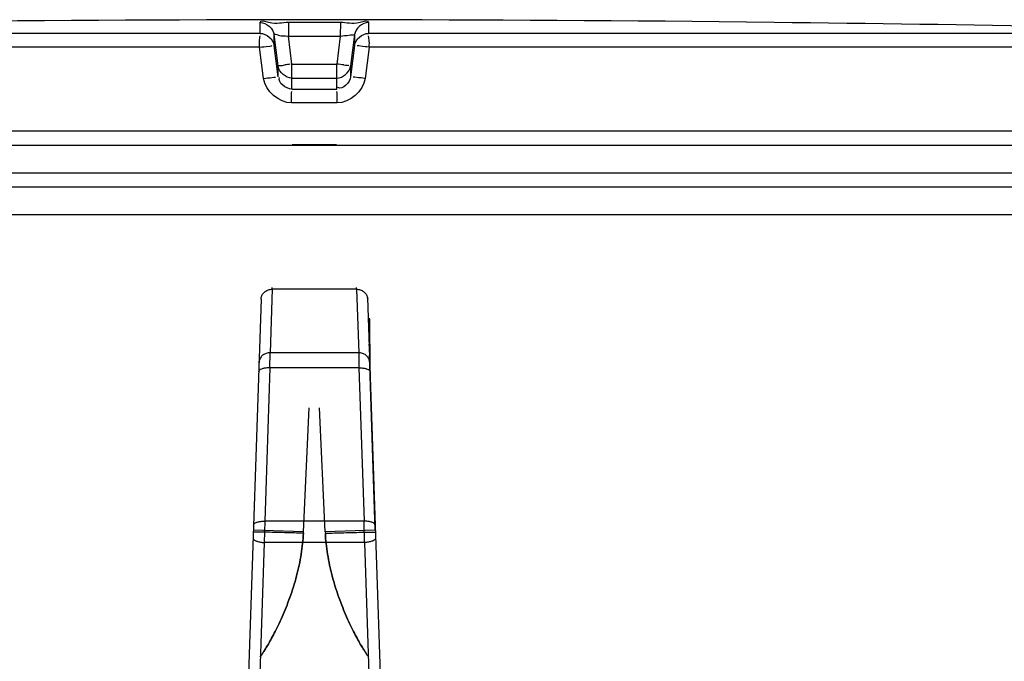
# Model space of a CAD drawing. Header units: millimetres. Extents: x 0 to 297, y 0 to 210.
# Tile 435 of 438: x 240.86 to 242.99, y 160.81 to 162.2. Entities that reach past the tile are written whole.
import ezdxf

# ---------------------------------------------------------------- set-up
doc = ezdxf.new("R2010")
doc.units = ezdxf.units.MM
doc.header["$LTSCALE"] = 16.335
doc.layers.get('0').update_dxf_attribs({"linetype": 'CONTINUOUS'})
doc.layers.add('001-M31079-X02', color=7, linetype='CONTINUOUS')
doc.layers.add('01_GLOBAL', color=7, linetype='CONTINUOUS')

msp = doc.modelspace()

# ---------------------------------------------------------------- linework, layer by layer
at = {"color": 9, "linetype": 'Continuous'}
for p, q in [((241.3814, 162.1667), (241.3814, 162.1902)), ((241.4419, 162.191), (241.4419, 162.1606)), ((241.4419, 162.191), (241.554, 162.191)), ((241.554, 162.191), (241.5539, 162.1606)), ((241.6144, 162.1902), (241.6144, 162.1667)), ((241.6144, 162.1827), (241.6144, 162.1821)), ((241.3814, 162.1667), (239.2501, 162.1667)), ((241.3814, 162.1765), (241.3814, 162.1773)), ((241.3814, 162.1693), (241.3814, 162.1705)), ((241.4112, 162.1405), (241.4112, 162.164)), ((241.4196, 162.0965), (241.4112, 162.164)), ((241.4494, 162.1006), (241.4419, 162.1606)), ((241.4419, 162.1606), (241.5539, 162.1606)), ((241.5539, 162.1606), (241.5464, 162.1006)), ((241.5846, 162.164), (241.5762, 162.0965)), ((241.5846, 162.164), (241.5846, 162.1405)), ((243.7457, 162.1667), (241.6144, 162.1667)), ((241.4196, 162.073), (241.4112, 162.1405)), ((241.5846, 162.1405), (241.5762, 162.073)), ((241.3799, 162.1368), (239.221, 162.1368)), ((241.3884, 162.0693), (241.3799, 162.1368)), ((241.6159, 162.1368), (241.6074, 162.0693)), ((243.7749, 162.1368), (241.6159, 162.1368)), ((241.4494, 162.0467), (241.4494, 162.1006)), ((241.4494, 162.1006), (241.5464, 162.1006)), ((241.5464, 162.0467), (241.5464, 162.1006)), ((241.4196, 162.073), (241.4196, 162.0965)), ((241.4199, 162.0947), (241.4196, 162.0965)), ((241.5759, 162.0946), (241.5762, 162.0965)), ((241.5762, 162.0965), (241.5762, 162.073)), ((241.4494, 162.0703), (241.449, 162.0703)), ((241.4494, 162.0703), (241.5464, 162.0703)), ((241.5464, 162.0703), (241.5468, 162.0703)), ((241.5471, 162.0167), (241.4487, 162.0167)), ((243.7779, 161.956), (239.2179, 161.956)), ((241.4499, 161.9272), (241.5459, 161.9272))]:
    msp.add_line(p, q, dxfattribs=at)
at = {"color": 7, "linetype": 'Continuous'}
for p, q in [((242.4296, 162.1909), (242.4292, 162.191)), ((242.4892, 162.1902), (242.4295, 162.1909)), ((239.2179, 161.926), (243.7779, 161.926)), ((239.2179, 161.866), (243.7779, 161.866)), ((239.2479, 161.836), (243.7479, 161.836))]:
    msp.add_line(p, q, dxfattribs=at)
at = {"color": 9, "linetype": 'Continuous'}
for points in [[(241.3814, 162.1809), (241.3814, 162.1821), (241.3814, 162.1827), (241.3814, 162.1832), (241.3814, 162.1838), (241.3814, 162.1843), (241.3814, 162.1848), (241.3814, 162.1854), (241.3814, 162.1859), (241.3814, 162.1863), (241.3814, 162.1868), (241.3814, 162.1873), (241.3814, 162.1878), (241.3814, 162.1883), (241.3814, 162.1888), (241.3813, 162.1893), (241.3813, 162.1897), (241.3814, 162.1902)], [(241.6144, 162.1902), (241.6145, 162.1897), (241.6145, 162.1893), (241.6144, 162.1888), (241.6144, 162.1883), (241.6144, 162.1878), (241.6144, 162.1873), (241.6144, 162.1868), (241.6144, 162.1863), (241.6144, 162.1858), (241.6144, 162.1853), (241.6144, 162.1848), (241.6144, 162.1843), (241.6144, 162.1838), (241.6144, 162.1832)], [(241.3814, 162.1788), (241.3814, 162.1795), (241.3814, 162.1809)]]:
    msp.add_lwpolyline(points, dxfattribs=at)
at = {"color": 7, "linetype": 'Continuous'}
for radius, start, end in [(86.655, 89.384203, 90.615797), (86.6549, 88.513625, 89.344519)]:
    msp.add_arc((241.4979, 75.541), radius, start, end, dxfattribs=at)
at = {"color": 9, "linetype": 'Continuous'}
for centre, radius, start, end in [((241.5669, 161.0688), 1.0383, 96.6859, 97.3437), ((241.1592, 159.0069), 3.1178, 82.586, 82.8653), ((241.5087, 200.4535), 38.4068, 269.91166, 270.0563)]:
    msp.add_arc(centre, radius, start, end, dxfattribs=at)
for points, knots in [([(241.3814, 162.1902), (241.3814, 162.1962), (241.4146, 162.1842), (241.4277, 162.1909), (241.4419, 162.191)], [0, 0, 0, 0, 0.294702, 1, 1, 1, 1]), ([(241.554, 162.191), (241.5682, 162.1909), (241.5812, 162.1842), (241.6144, 162.1962), (241.6144, 162.1902)], [0, 0, 0, 0, 0.705298, 1, 1, 1, 1]), ([(241.3799, 162.1368), (241.3799, 162.1438), (241.3779, 162.1455), (241.3811, 162.163), (241.3812, 162.1617)], [0, 0, 0, 0, 0.846035, 1, 1, 1, 1]), ([(241.4112, 162.164), (241.4112, 162.167), (241.4274, 162.1591), (241.4338, 162.1616), (241.4405, 162.1608)], [0, 0, 0, 0, 0.310507, 1, 1, 1, 1]), ([(241.5539, 162.1606), (241.5613, 162.1615), (241.5632, 162.162), (241.5837, 162.1639), (241.5819, 162.1636)], [0, 0, 0, 0, 0.797711, 1, 1, 1, 1]), ([(241.6159, 162.1368), (241.6159, 162.1438), (241.6179, 162.1455), (241.6147, 162.163), (241.6146, 162.1617)], [0, 0, 0, 0, 0.846686, 1, 1, 1, 1]), ([(241.3799, 162.1368), (241.3873, 162.138), (241.3889, 162.1366), (241.4071, 162.1404), (241.4059, 162.1404)], [0, 0, 0, 0, 0.85381, 1, 1, 1, 1]), ([(241.6159, 162.1368), (241.6085, 162.1377), (241.6073, 162.1381), (241.5886, 162.14), (241.5899, 162.1398)], [0, 0, 0, 0, 0.855376, 1, 1, 1, 1]), ([(241.4196, 162.0965), (241.4196, 162.0979), (241.4275, 162.0961), (241.4306, 162.0982), (241.4341, 162.0987)], [0, 0, 0, 0, 0.272435, 1, 1, 1, 1]), ([(241.5615, 162.0987), (241.5652, 162.0982), (241.5766, 162.0973), (241.5716, 162.0972), (241.5712, 162.0972)], [0, 0, 0, 0, 0.894651, 1, 1, 1, 1]), ([(241.3884, 162.0693), (241.3958, 162.0702), (241.397, 162.0707), (241.4156, 162.0726), (241.4144, 162.0724)], [0, 0, 0, 0, 0.855816, 1, 1, 1, 1]), ([(241.6074, 162.0693), (241.6, 162.0702), (241.5988, 162.0707), (241.5802, 162.0726), (241.5814, 162.0724)], [0, 0, 0, 0, 0.855816, 1, 1, 1, 1]), ([(241.4487, 162.0167), (241.4488, 162.0238), (241.4479, 162.0251), (241.4493, 162.0429), (241.4493, 162.0416)], [0, 0, 0, 0, 0.849467, 1, 1, 1, 1]), ([(241.5471, 162.0167), (241.5471, 162.0238), (241.5479, 162.0251), (241.5465, 162.0429), (241.5465, 162.0416)], [0, 0, 0, 0, 0.849467, 1, 1, 1, 1])]:
    msp.add_open_spline(points, degree=3, knots=knots, dxfattribs=at)
for points in [[(241.3814, 162.1902), (241.3946, 162.1902), (241.4096, 162.1771), (241.4112, 162.164)], [(241.6144, 162.1902), (241.6012, 162.1902), (241.5863, 162.1771), (241.5846, 162.164)], [(241.3814, 162.1667), (241.3946, 162.1668), (241.4096, 162.1536), (241.4112, 162.1405)], [(241.5846, 162.1405), (241.5863, 162.1536), (241.6012, 162.1668), (241.6144, 162.1667)], [(241.4487, 162.0167), (241.4221, 162.0167), (241.3918, 162.0428), (241.3884, 162.0693)], [(241.4494, 162.0467), (241.4371, 162.0467), (241.4183, 162.0604), (241.4226, 162.0719)], [(241.6074, 162.0693), (241.6041, 162.0428), (241.5738, 162.0167), (241.5471, 162.0167)], [(241.5762, 162.073), (241.5747, 162.0611), (241.5588, 162.0441), (241.5484, 162.0501)]]:
    msp.add_open_spline(points, degree=3, dxfattribs=at)
at = {"color": 7, "linetype": 'Continuous'}
for points in [[(241.449, 162.0703), (241.4364, 162.0705), (241.4226, 162.0823), (241.4199, 162.0947)], [(241.5468, 162.0703), (241.5594, 162.0705), (241.5731, 162.0823), (241.5759, 162.0946)]]:
    msp.add_open_spline(points, degree=3, dxfattribs=at)
at = {"layer": '001-M31079-X02', "color": 9, "linetype": 'Continuous'}
for p, q in [((241.4069, 161.615), (241.4024, 161.478)), ((241.4069, 161.615), (241.407, 161.6191)), ((241.4069, 161.615), (241.407, 161.6191)), ((241.5889, 161.615), (241.4069, 161.615)), ((241.5889, 161.615), (241.5889, 161.6191)), ((241.5889, 161.615), (241.5889, 161.6191)), ((241.5889, 161.615), (241.5935, 161.478)), ((241.3829, 161.5936), (241.3536, 160.7063)), ((241.3829, 161.5936), (241.383, 161.5964)), ((241.4017, 161.4456), (241.4024, 161.478)), ((241.5935, 161.478), (241.4024, 161.478)), ((241.5935, 161.478), (241.5941, 161.4456)), ((241.4017, 161.4456), (241.3908, 161.1149)), ((241.5941, 161.4456), (241.4017, 161.4456)), ((241.5941, 161.4456), (241.605, 161.1149)), ((241.3908, 161.1149), (241.3899, 161.069)), ((241.605, 161.1149), (241.3908, 161.1149)), ((241.6059, 161.069), (241.605, 161.1149)), ((241.4744, 161.092), (241.3665, 161.0955)), ((241.6294, 161.0955), (241.5214, 161.092)), ((241.3899, 161.069), (241.3787, 160.7302)), ((241.6059, 161.069), (241.3899, 161.069)), ((241.6059, 161.069), (241.6171, 160.7302))]:
    msp.add_line(p, q, dxfattribs=at)
at = {"layer": '001-M31079-X02', "color": 7, "linetype": 'Continuous'}
for p, q in [((241.6129, 161.5936), (241.6128, 161.5964)), ((241.6128, 161.5964), (241.6422, 160.7063)), ((241.6143, 161.5515), (241.6143, 161.5502)), ((241.6144, 161.5502), (241.6144, 161.5476)), ((241.6153, 161.5234), (241.6153, 161.5208)), ((241.6159, 161.5019), (241.6159, 161.5044)), ((241.616, 161.5029), (241.616, 161.5004)), ((241.616, 161.5004), (241.616, 161.4991)), ((241.6162, 161.4936), (241.6162, 161.4966)), ((241.6162, 161.4953), (241.6162, 161.4927)), ((241.6163, 161.4927), (241.6163, 161.4915)), ((241.6179, 161.4966), (241.6179, 161.4427)), ((241.6294, 161.0955), (241.6169, 161.4732)), ((241.6294, 161.0955), (241.6169, 161.4732)), ((241.6179, 161.4447), (241.617, 161.4718)), ((241.617, 161.4712), (241.617, 161.4684)), ((241.6171, 161.4677), (241.6171, 161.4691)), ((241.6172, 161.4631), (241.6172, 161.4665)), ((241.6172, 161.4647), (241.6172, 161.4628)), ((241.6179, 161.4451), (241.6174, 161.4571)), ((241.6179, 161.4451), (241.6179, 161.4571))]:
    msp.add_line(p, q, dxfattribs=at)
at = {"layer": '001-M31079-X02', "color": 6, "linetype": 'Continuous'}
for p, q in [((241.6179, 161.5515), (241.6143, 161.5515)), ((241.6179, 161.5502), (241.6144, 161.5502)), ((241.6179, 161.5476), (241.6144, 161.5476)), ((241.6179, 161.5464), (241.6145, 161.5464)), ((241.6179, 161.5451), (241.6145, 161.5451)), ((241.6179, 161.4966), (241.6179, 161.5515)), ((241.6179, 161.5438), (241.6146, 161.5438)), ((241.6179, 161.5425), (241.6146, 161.5425)), ((241.6179, 161.5412), (241.6146, 161.5412)), ((241.6179, 161.54), (241.6147, 161.54)), ((241.6179, 161.5374), (241.6148, 161.5374)), ((241.6179, 161.5361), (241.6148, 161.5361)), ((241.6179, 161.5336), (241.6149, 161.5336)), ((241.6179, 161.5323), (241.615, 161.5323)), ((241.6179, 161.531), (241.615, 161.531)), ((241.6179, 161.5298), (241.615, 161.5298)), ((241.6179, 161.5285), (241.6151, 161.5285)), ((241.6179, 161.5272), (241.6151, 161.5272)), ((241.6179, 161.5259), (241.6151, 161.5259)), ((241.6179, 161.5234), (241.6153, 161.5234)), ((241.6179, 161.5208), (241.6153, 161.5208)), ((241.6179, 161.5183), (241.6154, 161.5183)), ((241.6179, 161.5119), (241.6156, 161.5119)), ((241.6179, 161.5068), (241.6158, 161.5068)), ((241.6179, 161.5055), (241.6158, 161.5055)), ((241.6179, 161.5044), (241.6159, 161.5044)), ((241.6179, 161.5029), (241.6159, 161.5029)), ((241.6179, 161.5019), (241.6159, 161.5019)), ((241.6179, 161.501), (241.616, 161.501)), ((241.6179, 161.5004), (241.616, 161.5004)), ((241.6179, 161.4991), (241.616, 161.4991)), ((241.6179, 161.4966), (241.6161, 161.4966)), ((241.6179, 161.4955), (241.6162, 161.4955)), ((241.6179, 161.4953), (241.6162, 161.4953)), ((241.6179, 161.4936), (241.6162, 161.4936)), ((241.6179, 161.493), (241.6162, 161.493)), ((241.6179, 161.4927), (241.6162, 161.4927)), ((241.6179, 161.4915), (241.6163, 161.4915)), ((241.6179, 161.4911), (241.6163, 161.4911)), ((241.6179, 161.489), (241.6164, 161.489)), ((241.6179, 161.4886), (241.6164, 161.4886)), ((241.6165, 161.4848), (241.6179, 161.4848)), ((241.6179, 161.4846), (241.6165, 161.4846)), ((241.6179, 161.4718), (241.617, 161.4718)), ((241.6179, 161.4712), (241.617, 161.4712)), ((241.6179, 161.4691), (241.617, 161.4691)), ((241.6179, 161.4684), (241.6171, 161.4684)), ((241.6171, 161.4677), (241.6179, 161.4677)), ((241.6179, 161.4668), (241.6171, 161.4668)), ((241.6179, 161.4665), (241.6171, 161.4665)), ((241.6179, 161.4651), (241.6172, 161.4651)), ((241.6179, 161.4647), (241.6172, 161.4647)), ((241.6179, 161.4638), (241.6172, 161.4638)), ((241.6179, 161.4631), (241.6172, 161.4631)), ((241.6179, 161.4628), (241.6172, 161.4628)), ((241.6179, 161.4624), (241.6173, 161.4624)), ((241.6179, 161.4601), (241.6173, 161.4601)), ((241.6179, 161.4571), (241.6174, 161.4571)), ((241.6179, 161.4553), (241.6175, 161.4553)), ((241.6179, 161.4518), (241.6176, 161.4518)), ((241.4744, 161.092), (241.4867, 161.3592)), ((241.4744, 161.092), (241.4867, 161.3592)), ((241.5214, 161.092), (241.5091, 161.3592)), ((241.5214, 161.092), (241.5091, 161.3592)), ((241.4743, 161.089), (241.4744, 161.092)), ((241.5214, 161.092), (241.5216, 161.089))]:
    msp.add_line(p, q, dxfattribs=at)
at = {"layer": '001-M31079-X02', "color": 9, "linetype": 'Continuous'}
for points, knots in [([(241.3829, 161.5936), (241.3829, 161.5949), (241.3833, 161.5974), (241.3844, 161.6011), (241.3863, 161.6045), (241.3887, 161.6075), (241.3917, 161.6102), (241.3951, 161.6123), (241.3988, 161.6139), (241.4028, 161.6148), (241.4055, 161.615), (241.4069, 161.615)], [0, 0, 0, 0, 0.106813, 0.214154, 0.322472, 0.4321, 0.543208, 0.655792, 0.769679, 0.884556, 1, 1, 1, 1]), ([(241.5889, 161.615), (241.5903, 161.615), (241.593, 161.6148), (241.597, 161.6139), (241.6008, 161.6123), (241.6042, 161.6102), (241.6071, 161.6075), (241.6096, 161.6045), (241.6114, 161.6011), (241.6126, 161.5974), (241.6129, 161.5949), (241.6129, 161.5936)], [0, 0, 0, 0, 0.115443, 0.230318, 0.344204, 0.456787, 0.567894, 0.677521, 0.78584, 0.893181, 1, 1, 1, 1]), ([(241.4024, 161.478), (241.401, 161.4781), (241.3983, 161.4779), (241.3943, 161.4769), (241.3905, 161.4754), (241.3871, 161.4732), (241.3842, 161.4706), (241.3817, 161.4675), (241.3799, 161.4641), (241.3787, 161.4605), (241.3784, 161.4579), (241.3784, 161.4567)], [0, 0, 0, 0, 0.115443, 0.230319, 0.344206, 0.456789, 0.567896, 0.677523, 0.785842, 0.893182, 1, 1, 1, 1]), ([(241.6174, 161.4567), (241.6174, 161.4579), (241.6171, 161.4604), (241.6159, 161.464), (241.6142, 161.4674), (241.6118, 161.4704), (241.6089, 161.473), (241.6056, 161.4752), (241.6018, 161.4768), (241.5977, 161.4778), (241.5949, 161.4781), (241.5935, 161.478)], [0, 0, 0, 0, 0.106197, 0.212482, 0.316463, 0.423719, 0.533532, 0.647096, 0.762514, 0.881834, 1, 1, 1, 1]), ([(241.4017, 161.4456), (241.4003, 161.4456), (241.3976, 161.4456), (241.3937, 161.4453), (241.3901, 161.4448), (241.3867, 161.4441), (241.3831, 161.4428), (241.3795, 161.4411), (241.3778, 161.4384), (241.3777, 161.4372)], [0, 0, 0, 0, 0.152377, 0.300121, 0.436014, 0.564137, 0.680181, 0.868221, 1, 1, 1, 1]), ([(241.5941, 161.4456), (241.5955, 161.4456), (241.5982, 161.4456), (241.6021, 161.4453), (241.6057, 161.4448), (241.6091, 161.4441), (241.6128, 161.4428), (241.6163, 161.4411), (241.6181, 161.4384), (241.6181, 161.4372)], [0, 0, 0, 0, 0.152377, 0.300121, 0.436015, 0.564137, 0.680181, 0.868221, 1, 1, 1, 1]), ([(241.3668, 161.1065), (241.3669, 161.1077), (241.3685, 161.1103), (241.372, 161.1121), (241.3756, 161.1133), (241.379, 161.1141), (241.3827, 161.1147), (241.3867, 161.115), (241.3894, 161.115), (241.3908, 161.1149)], [0, 0, 0, 0, 0.127097, 0.310298, 0.42631, 0.556311, 0.697548, 0.846682, 1, 1, 1, 1]), ([(241.629, 161.1065), (241.629, 161.1077), (241.6273, 161.1103), (241.6239, 161.1121), (241.6202, 161.1133), (241.6168, 161.1141), (241.6131, 161.1147), (241.6091, 161.115), (241.6064, 161.115), (241.605, 161.1149)], [0, 0, 0, 0, 0.127092, 0.310292, 0.426305, 0.556306, 0.697545, 0.84668, 1, 1, 1, 1]), ([(241.3659, 161.079), (241.3659, 161.0778), (241.3674, 161.075), (241.3708, 161.0731), (241.3745, 161.0715), (241.3779, 161.0705), (241.3817, 161.0698), (241.3857, 161.0692), (241.3885, 161.0691), (241.3899, 161.069)], [0, 0, 0, 0, 0.126613, 0.310269, 0.426672, 0.557007, 0.698387, 0.847332, 1, 1, 1, 1]), ([(241.4743, 161.089), (241.4677, 161.0892), (241.4544, 161.0897), (241.4346, 161.0902), (241.4157, 161.0908), (241.401, 161.0911), (241.3906, 161.0913), (241.3841, 161.0915), (241.3786, 161.0915), (241.3742, 161.0916), (241.3709, 161.0915), (241.3683, 161.0916), (241.3673, 161.0914), (241.3663, 161.0915), (241.3663, 161.0914)], [0, 0, 0, 0, 0.182962, 0.369774, 0.549122, 0.708795, 0.777781, 0.838136, 0.889087, 0.930292, 0.96162, 0.983338, 0.995881, 1, 1, 1, 1]), ([(241.4743, 161.089), (241.4739, 161.0815), (241.4727, 161.0664), (241.4697, 161.0435), (241.4652, 161.0203), (241.4596, 160.9968), (241.4529, 160.9736), (241.4453, 160.9509), (241.4371, 160.9292), (241.4286, 160.909), (241.4201, 160.8904), (241.4119, 160.874), (241.4043, 160.8598), (241.3975, 160.8479), (241.3919, 160.8386), (241.3869, 160.831), (241.3844, 160.8271), (241.3802, 160.8213), (241.3844, 160.8271), (241.3869, 160.831), (241.3919, 160.8386), (241.3975, 160.8479), (241.4043, 160.8598), (241.4119, 160.874), (241.4201, 160.8904), (241.4286, 160.909), (241.4371, 160.9292), (241.4453, 160.9509), (241.4529, 160.9736), (241.4596, 160.9968), (241.4652, 161.0203), (241.4697, 161.0435), (241.4727, 161.0664), (241.4739, 161.0815), (241.4743, 161.089)], [0, 0, 0, 0, 0.039301, 0.079801, 0.121473, 0.163907, 0.206514, 0.248688, 0.28962, 0.328467, 0.36444, 0.396862, 0.425222, 0.449191, 0.468617, 0.483486, 0.493894, 0.5, 0.506106, 0.516514, 0.531383, 0.550809, 0.574779, 0.603138, 0.635561, 0.671534, 0.71038, 0.751313, 0.793487, 0.836094, 0.878527, 0.9202, 0.960699, 1, 1, 1, 1]), ([(241.4743, 161.089), (241.4739, 161.0815), (241.4727, 161.0664), (241.4697, 161.0435), (241.4652, 161.0203), (241.4596, 160.9968), (241.4529, 160.9736), (241.4453, 160.9509), (241.4371, 160.9292), (241.4286, 160.909), (241.4201, 160.8904), (241.4119, 160.874), (241.4043, 160.8598), (241.3975, 160.8479), (241.3919, 160.8386), (241.3869, 160.831), (241.3844, 160.8271), (241.3802, 160.8213), (241.3844, 160.8271), (241.3869, 160.831), (241.3919, 160.8386), (241.3975, 160.8479), (241.4043, 160.8598), (241.4119, 160.874), (241.4201, 160.8904), (241.4286, 160.909), (241.4371, 160.9292), (241.4453, 160.9509), (241.4529, 160.9736), (241.4596, 160.9968), (241.4652, 161.0203), (241.4697, 161.0435), (241.4727, 161.0664), (241.4739, 161.0815), (241.4743, 161.089)], [0, 0, 0, 0, 0.039301, 0.079801, 0.121473, 0.163907, 0.206514, 0.248688, 0.28962, 0.328467, 0.36444, 0.396862, 0.425222, 0.449191, 0.468617, 0.483486, 0.493894, 0.5, 0.506106, 0.516514, 0.531383, 0.550809, 0.574779, 0.603138, 0.635561, 0.671534, 0.71038, 0.751313, 0.793487, 0.836094, 0.878527, 0.9202, 0.960699, 1, 1, 1, 1]), ([(241.5216, 161.089), (241.5281, 161.0892), (241.5414, 161.0897), (241.5612, 161.0902), (241.5801, 161.0908), (241.5948, 161.0911), (241.6052, 161.0913), (241.6117, 161.0915), (241.6172, 161.0915), (241.6217, 161.0916), (241.625, 161.0915), (241.6275, 161.0916), (241.6286, 161.0914), (241.6295, 161.0915), (241.6295, 161.0914)], [0, 0, 0, 0, 0.182962, 0.369774, 0.549122, 0.708795, 0.777781, 0.838136, 0.889087, 0.930292, 0.96162, 0.983338, 0.995881, 1, 1, 1, 1]), ([(241.5216, 161.089), (241.5219, 161.0815), (241.5231, 161.0664), (241.5262, 161.0435), (241.5306, 161.0202), (241.5362, 160.9968), (241.5429, 160.9736), (241.5505, 160.9509), (241.5587, 160.9292), (241.5672, 160.909), (241.5757, 160.8904), (241.5839, 160.874), (241.5915, 160.8598), (241.5983, 160.8479), (241.6039, 160.8386), (241.6089, 160.831), (241.6114, 160.8271), (241.6156, 160.8213), (241.6114, 160.8271), (241.6089, 160.831), (241.6039, 160.8386), (241.5983, 160.8479), (241.5915, 160.8598), (241.5839, 160.874), (241.5757, 160.8904), (241.5672, 160.909), (241.5587, 160.9292), (241.5505, 160.9509), (241.5429, 160.9736), (241.5362, 160.9968), (241.5306, 161.0202), (241.5262, 161.0435), (241.5231, 161.0664), (241.5219, 161.0815), (241.5216, 161.089)], [0, 0, 0, 0, 0.039312, 0.079811, 0.121482, 0.163914, 0.206516, 0.248687, 0.289616, 0.32846, 0.364432, 0.396853, 0.425213, 0.449184, 0.468611, 0.483481, 0.493892, 0.5, 0.506108, 0.516519, 0.531389, 0.550816, 0.574787, 0.603147, 0.635568, 0.67154, 0.710384, 0.751314, 0.793484, 0.836086, 0.878518, 0.920189, 0.960689, 1, 1, 1, 1]), ([(241.5216, 161.089), (241.5219, 161.0815), (241.5231, 161.0664), (241.5262, 161.0435), (241.5306, 161.0202), (241.5362, 160.9968), (241.5429, 160.9736), (241.5505, 160.9509), (241.5587, 160.9292), (241.5672, 160.909), (241.5757, 160.8904), (241.5839, 160.874), (241.5915, 160.8598), (241.5983, 160.8479), (241.6039, 160.8386), (241.6089, 160.831), (241.6114, 160.8271), (241.6156, 160.8213), (241.6114, 160.8271), (241.6089, 160.831), (241.6039, 160.8386), (241.5983, 160.8479), (241.5915, 160.8598), (241.5839, 160.874), (241.5757, 160.8904), (241.5672, 160.909), (241.5587, 160.9292), (241.5505, 160.9509), (241.5429, 160.9736), (241.5362, 160.9968), (241.5306, 161.0202), (241.5262, 161.0435), (241.5231, 161.0664), (241.5219, 161.0815), (241.5216, 161.089)], [0, 0, 0, 0, 0.039312, 0.079811, 0.121482, 0.163914, 0.206516, 0.248687, 0.289616, 0.32846, 0.364432, 0.396853, 0.425213, 0.449184, 0.468611, 0.483481, 0.493892, 0.5, 0.506108, 0.516519, 0.531389, 0.550816, 0.574787, 0.603147, 0.635568, 0.67154, 0.710384, 0.751314, 0.793484, 0.836086, 0.878518, 0.920189, 0.960689, 1, 1, 1, 1]), ([(241.6299, 161.079), (241.63, 161.0778), (241.6285, 161.0751), (241.6252, 161.0731), (241.6216, 161.0716), (241.6182, 161.0706), (241.6144, 161.0698), (241.6102, 161.0692), (241.6074, 161.0691), (241.6059, 161.069)], [0, 0, 0, 0, 0.125358, 0.301631, 0.415433, 0.545965, 0.688808, 0.843553, 1, 1, 1, 1])]:
    msp.add_open_spline(points, degree=3, knots=knots, dxfattribs=at)
at = {"layer": '01_GLOBAL', "color": 7, "linetype": 'Continuous'}
msp.add_line((239.2479, 161.836), (243.7479, 161.836), dxfattribs=at)
at = {"layer": '01_GLOBAL', "color": 9, "linetype": 'Continuous'}
msp.add_line((239.1879, 161.776), (243.8079, 161.776), dxfattribs=at)

doc.saveas('drawing.dxf')
